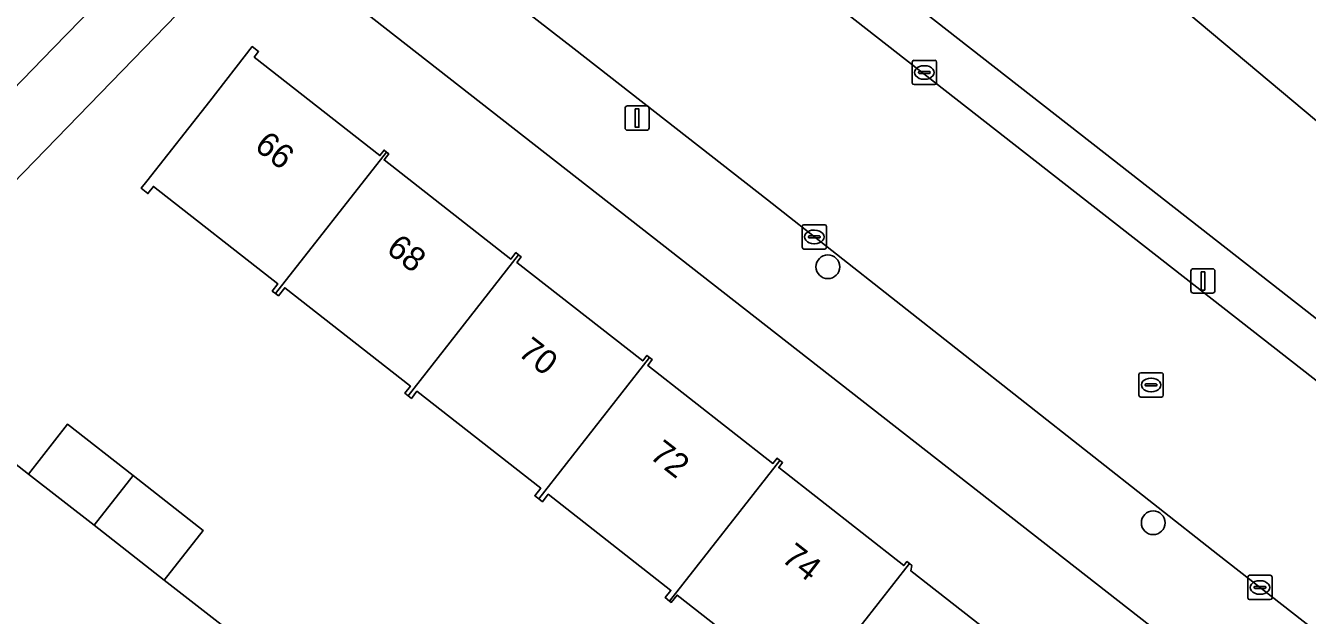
# Model space of a CAD drawing. Extents: x 157445 to 158888, y 383061 to 384688.
# Drawn here: x 158633.7 to 158686.5, y 383918.5 to 383942.7 of the extents above; entities that cross this region are included whole.
import ezdxf

# ---------------------------------------------------------------- set-up
doc = ezdxf.new("R2010")
doc.units = 0
for name, color, linetype in [('IMGEO_Berm_groen', 7, 'Continuous'), ('IMGEO_Boom', 7, 'Continuous'), ('IMGEO_Erf', 7, 'Continuous'), ('IMGEO_Groenvoorziening', 7, 'Continuous'), ('IMGEO_Kolk', 7, 'Continuous'), ('IMGEO_Lichtmast', 7, 'Continuous'), ('IMGEO_Pand', 7, 'Continuous'), ('IMGEO_Pand_nummerreeks', 7, 'Continuous'), ('IMGEO_Rijbaan_lokaal_open', 7, 'Continuous'), ('IMGEO_Rioolput', 7, 'Continuous'), ('IMGEO_Voetpad_open', 7, 'Continuous')]:
    doc.layers.add(name, color=color, linetype=linetype)

msp = doc.modelspace()

# ---------------------------------------------------------------- linework, layer by layer
at = {"layer": 'IMGEO_Berm_groen'}
msp.add_lwpolyline([(158694.724, 383924.511), (158678.1, 383937.509), (158654.191, 383956.204), (158635.376, 383970.915), (158616.579, 383985.612), (158606.237, 383993.699), (158595.875, 384001.543), (158589.846, 384006.513), (158585.348, 384010.678), (158564.348, 384032.052), (158562.78, 384030.872), (158563.329, 384030.29), (158566.886, 384026.615), (158583.921, 384009.276), (158588.574, 384004.97), (158594.603, 384000), (158605.005, 383992.123), (158636.085, 383967.822), (158710.762, 383909.432), (158715.776, 383905.511), (158738.521, 383887.727), (158741.882, 383885.094), (158754.965, 383874.95), (158755.145, 383874.821)], dxfattribs=at)
at = {"layer": 'IMGEO_Boom'}
for centre in [(158666.744, 383932.807), (158680.138, 383922.266)]:
    msp.add_circle(centre, 0.489, dxfattribs=at)
at = {"layer": 'IMGEO_Erf'}
for points in [[(158736.794, 383873.802), (158726.736, 383881.663), (158707.538, 383896.51), (158644.552, 383945.748)], [(158641.756, 383945.071), (158626.862, 383929.728), (158633.84, 383924.271), (158635.441, 383926.319), (158638.14, 383924.209), (158641.027, 383921.952), (158639.426, 383919.904), (158644.68, 383915.814)], [(158665.713, 383915.231), (158660.536, 383919.288), (158660.299, 383918.987), (158660.229, 383919.042), (158660.05, 383919.183), (158660.282, 383919.478), (158655.232, 383923.437), (158654.993, 383923.131), (158654.847, 383923.245), (158654.678, 383923.378), (158654.921, 383923.687), (158649.829, 383927.678), (158649.602, 383927.388), (158649.464, 383927.496), (158649.333, 383927.598), (158649.558, 383927.885), (158644.383, 383931.942), (158644.124, 383931.611), (158644.007, 383931.702), (158643.874, 383931.807), (158644.105, 383932.101), (158638.982, 383936.117), (158638.751, 383935.822), (158638.477, 383936.037), (158638.708, 383936.332), (158641.295, 383939.632), (158643.05, 383941.871), (158643.311, 383941.667), (158643.132, 383941.438), (158648.3, 383937.387), (158648.474, 383937.609), (158648.572, 383937.532), (158648.668, 383937.457), (158648.473, 383937.208), (158653.688, 383933.12), (158653.899, 383933.388), (158654.009, 383933.301), (158654.122, 383933.213), (158653.943, 383932.985), (158659.12, 383928.927), (158659.298, 383929.154), (158659.407, 383929.068), (158659.515, 383928.983), (158659.329, 383928.746), (158664.481, 383924.707), (158664.651, 383924.923), (158664.764, 383924.834), (158664.879, 383924.744), (158664.719, 383924.539), (158669.87, 383920.502), (158669.999, 383920.667), (158670.099, 383920.589), (158670.197, 383920.512), (158670.165, 383920.283), (158675.19, 383916.344)]]:
    msp.add_lwpolyline(points, dxfattribs=at)
at = {"layer": 'IMGEO_Groenvoorziening'}
for points in [[(158583.66, 384045.915), (158584.889, 384047.51), (158575.646, 384040.554), (158578.485, 384037.134), (158599.479, 384016.092), (158616.14, 384000.246), (158640.762, 383977.484), (158643.377, 383975.29), (158689.228, 383936.825), (158691.084, 383935.378), (158744, 383894.134), (158789.551, 383858.63), (158793.062, 383859.948), (158793.682, 383859.501), (158792.553, 383860.857), (158779.122, 383871.461), (158777.406, 383872.938), (158775.724, 383874.077)], [(158789.551, 383858.63), (158744, 383894.134), (158691.084, 383935.378), (158689.228, 383936.825), (158643.377, 383975.29), (158640.762, 383977.484), (158616.14, 384000.246)], [(158616.579, 383985.612), (158635.376, 383970.915), (158654.191, 383956.204), (158678.1, 383937.509), (158694.724, 383924.511), (158711.994, 383911.008), (158717.008, 383907.087), (158725.26, 383900.681), (158756.19, 383876.531)]]:
    msp.add_lwpolyline(points, dxfattribs=at)
at = {"layer": 'IMGEO_Kolk'}
for p, q in [((158670.216, 383940.381), (158670.216, 383941.233)), ((158670.291, 383941.307), (158671.143, 383941.307)), ((158670.704, 383941.087), (158670.729, 383941.087)), ((158671.217, 383941.233), (158671.217, 383940.381)), ((158670.475, 383940.801), (158670.475, 383940.813)), ((158670.913, 383940.764), (158670.515, 383940.764)), ((158670.518, 383940.85), (158670.916, 383940.85)), ((158670.727, 383940.527), (158670.702, 383940.527)), ((158670.959, 383940.813), (158670.959, 383940.801)), ((158671.143, 383940.307), (158670.291, 383940.307)), ((158665.686, 383933.611), (158665.686, 383934.463)), ((158665.761, 383934.537), (158666.613, 383934.537)), ((158666.174, 383934.317), (158666.199, 383934.317)), ((158666.687, 383934.463), (158666.687, 383933.611)), ((158665.945, 383934.031), (158665.945, 383934.043)), ((158666.383, 383933.994), (158665.985, 383933.994)), ((158665.988, 383934.08), (158666.386, 383934.08)), ((158666.197, 383933.757), (158666.172, 383933.757)), ((158666.429, 383934.043), (158666.429, 383934.031)), ((158666.613, 383933.537), (158665.761, 383933.537)), ((158684.03, 383919.175), (158684.03, 383920.027)), ((158684.105, 383920.101), (158684.957, 383920.101)), ((158684.518, 383919.881), (158684.543, 383919.881)), ((158685.031, 383920.027), (158685.031, 383919.175)), ((158684.289, 383919.595), (158684.289, 383919.607)), ((158684.727, 383919.558), (158684.329, 383919.558)), ((158684.332, 383919.644), (158684.73, 383919.644)), ((158684.773, 383919.607), (158684.773, 383919.595)), ((158684.957, 383919.101), (158684.105, 383919.101)), ((158684.541, 383919.321), (158684.516, 383919.321))]:
    msp.add_line(p, q, dxfattribs=at)
for points in [[(158670.216, 383940.381), (158670.216, 383941.233)], [(158670.291, 383941.307), (158671.143, 383941.307)], [(158671.217, 383941.233), (158671.217, 383940.381)], [(158671.143, 383940.307), (158670.291, 383940.307)], [(158665.686, 383933.611), (158665.686, 383934.463)], [(158665.761, 383934.537), (158666.613, 383934.537)], [(158666.687, 383934.463), (158666.687, 383933.611)], [(158666.613, 383933.537), (158665.761, 383933.537)], [(158684.03, 383919.175), (158684.03, 383920.027)], [(158684.105, 383920.101), (158684.957, 383920.101)], [(158685.031, 383920.027), (158685.031, 383919.175)], [(158684.957, 383919.101), (158684.105, 383919.101)]]:
    msp.add_lwpolyline(points, dxfattribs=at)
for centre, radius, start, end in [((158670.293, 383941.231), 0.0765, 91.552, 178.448), ((158670.293, 383941.231), 0.0765, 91.552, 178.448), ((158671.141, 383941.231), 0.0765, 1.552, 88.448), ((158671.141, 383941.231), 0.0765, 1.552, 88.448), ((158670.515, 383940.81), 0.0403, 85.8775, 175.7526), ((158670.512, 383940.8), 0.0366, 178.938, 274.7102), ((158670.916, 383940.807), 0.043, 264.8664, 352.4533), ((158670.92, 383940.812), 0.0386, 1.7309, 96.639), ((158670.293, 383940.383), 0.0765, 181.552, 268.448), ((158670.293, 383940.383), 0.0765, 181.552, 268.448), ((158671.141, 383940.383), 0.0765, 271.552, 358.448), ((158671.141, 383940.383), 0.0765, 271.552, 358.448), ((158665.763, 383934.461), 0.0765, 91.552, 178.448), ((158665.763, 383934.461), 0.0765, 91.552, 178.448), ((158666.611, 383934.461), 0.0765, 1.552, 88.448), ((158666.611, 383934.461), 0.0765, 1.552, 88.448), ((158665.763, 383933.613), 0.0765, 181.552, 268.448), ((158665.763, 383933.613), 0.0765, 181.552, 268.448), ((158665.985, 383934.04), 0.0403, 85.8775, 175.7526), ((158665.982, 383934.03), 0.0366, 178.938, 274.7102), ((158666.386, 383934.037), 0.043, 264.8664, 352.4533), ((158666.39, 383934.042), 0.0386, 1.7309, 96.639), ((158666.611, 383933.613), 0.0765, 271.552, 358.448), ((158666.611, 383933.613), 0.0765, 271.552, 358.448), ((158684.107, 383920.025), 0.0765, 91.552, 178.448), ((158684.107, 383920.025), 0.0765, 91.552, 178.448), ((158684.955, 383920.025), 0.0765, 1.552, 88.448), ((158684.955, 383920.025), 0.0765, 1.552, 88.448), ((158684.329, 383919.604), 0.0403, 85.8775, 175.7526), ((158684.326, 383919.594), 0.0366, 178.938, 274.7102), ((158684.73, 383919.601), 0.043, 264.8664, 352.4533), ((158684.734, 383919.606), 0.0386, 1.7309, 96.639), ((158684.107, 383919.177), 0.0765, 181.552, 268.448), ((158684.107, 383919.177), 0.0765, 181.552, 268.448), ((158684.955, 383919.177), 0.0765, 271.552, 358.448), ((158684.955, 383919.177), 0.0765, 271.552, 358.448)]:
    msp.add_arc(centre, radius, start, end, dxfattribs=at)
for centre, major_axis, ratio, start_param, end_param in [((158670.703, 383940.807), (-0.387, 0.002), 0.722429, 4.712389, 7.853982), ((158670.728, 383940.807), (-0.39, 0.002), 0.717154, 1.570796, 4.712389), ((158666.173, 383934.037), (-0.387, 0.002), 0.722429, 4.712389, 7.853982), ((158666.198, 383934.037), (-0.39, 0.002), 0.717154, 1.570796, 4.712389), ((158684.517, 383919.601), (-0.387, 0.002), 0.722429, 4.712389, 7.853982), ((158684.542, 383919.601), (-0.39, 0.002), 0.717154, 1.570796, 4.712389)]:
    msp.add_ellipse(centre, major_axis=major_axis, ratio=ratio, start_param=start_param, end_param=end_param, dxfattribs=at)
at = {"layer": 'IMGEO_Lichtmast'}
for p, q in [((158658.493, 383939.429), (158659.283, 383939.429)), ((158659.283, 383939.429), (158658.493, 383939.429)), ((158658.393, 383938.529), (158658.393, 383939.329)), ((158658.393, 383939.329), (158658.393, 383938.529)), ((158659.383, 383939.329), (158659.383, 383938.529)), ((158659.383, 383938.529), (158659.383, 383939.329)), ((158659.283, 383938.429), (158658.493, 383938.429)), ((158658.493, 383938.429), (158659.283, 383938.429)), ((158681.689, 383931.823), (158681.689, 383932.623)), ((158681.689, 383932.623), (158681.689, 383931.823)), ((158681.789, 383932.723), (158682.579, 383932.723)), ((158682.579, 383932.723), (158681.789, 383932.723)), ((158682.679, 383932.623), (158682.679, 383931.823)), ((158682.679, 383931.823), (158682.679, 383932.623)), ((158682.579, 383931.723), (158681.789, 383931.723)), ((158681.789, 383931.723), (158682.579, 383931.723))]:
    msp.add_line(p, q, dxfattribs=at)
for points in [[(158658.813, 383939.304), (158658.963, 383939.304), (158658.963, 383938.554), (158658.813, 383938.554), (158658.813, 383939.304)], [(158682.109, 383932.598), (158682.259, 383932.598), (158682.259, 383931.848), (158682.109, 383931.848), (158682.109, 383932.598)]]:
    msp.add_lwpolyline(points, dxfattribs=at)
for centre, start, end in [((158658.493, 383939.329), 90, 180), ((158658.493, 383939.329), 90, 180), ((158659.283, 383939.329), 0, 90), ((158659.283, 383939.329), 360, 90), ((158658.493, 383938.529), 180, 270), ((158658.493, 383938.529), 180, 270), ((158659.283, 383938.529), 270, 0), ((158659.283, 383938.529), 270, 0), ((158681.789, 383932.623), 90, 180), ((158681.789, 383932.623), 90, 180), ((158682.579, 383932.623), 0, 90), ((158682.579, 383932.623), 360, 90), ((158681.789, 383931.823), 180, 270), ((158681.789, 383931.823), 180, 270), ((158682.579, 383931.823), 270, 0), ((158682.579, 383931.823), 270, 0)]:
    msp.add_arc(centre, 0.1, start, end, dxfattribs=at)
at = {"layer": 'IMGEO_Pand'}
for points in [[(158648.572, 383937.532), (158648.474, 383937.609), (158648.3, 383937.387), (158643.132, 383941.438), (158643.311, 383941.667), (158643.05, 383941.871), (158641.295, 383939.632), (158638.708, 383936.332), (158638.477, 383936.037), (158638.751, 383935.822), (158638.982, 383936.117), (158644.105, 383932.101), (158643.874, 383931.807), (158644.007, 383931.702)], [(158649.464, 383927.496), (158654.009, 383933.301), (158653.899, 383933.388), (158653.688, 383933.12), (158648.473, 383937.208), (158648.668, 383937.457), (158648.572, 383937.532), (158644.007, 383931.702), (158644.124, 383931.611), (158644.383, 383931.942), (158649.558, 383927.885), (158649.333, 383927.598)], [(158649.464, 383927.496), (158649.602, 383927.388), (158649.829, 383927.678), (158654.921, 383923.687), (158654.678, 383923.378), (158654.847, 383923.245), (158659.407, 383929.068), (158659.298, 383929.154), (158659.12, 383928.927), (158653.943, 383932.985), (158654.122, 383933.213), (158654.009, 383933.301)], [(158659.407, 383929.068), (158654.847, 383923.245), (158654.993, 383923.131), (158655.232, 383923.437), (158660.282, 383919.478), (158660.05, 383919.183), (158660.229, 383919.042), (158664.764, 383924.834), (158664.651, 383924.923), (158664.481, 383924.707), (158659.329, 383928.746), (158659.515, 383928.983)], [(158638.14, 383924.209), (158635.441, 383926.319), (158633.84, 383924.271), (158636.537, 383922.162)], [(158670.099, 383920.589), (158669.999, 383920.667), (158669.87, 383920.502), (158664.719, 383924.539), (158664.879, 383924.744), (158664.764, 383924.834), (158660.229, 383919.042), (158660.299, 383918.987), (158660.536, 383919.288), (158665.713, 383915.231), (158665.466, 383914.916), (158665.585, 383914.823)], [(158638.14, 383924.209), (158636.537, 383922.162), (158639.426, 383919.904), (158641.027, 383921.952)], [(158675.53, 383916.51), (158675.4, 383916.612), (158675.19, 383916.344), (158670.165, 383920.283), (158670.197, 383920.512), (158670.099, 383920.589), (158665.585, 383914.823), (158665.72, 383914.717), (158665.975, 383915.043), (158671.066, 383911.052), (158670.83, 383910.751), (158670.948, 383910.658)]]:
    msp.add_lwpolyline(points, close=True, dxfattribs=at)
at = {"layer": 'IMGEO_Rijbaan_lokaal_open'}
for points in [[(158650.391, 383946.366), (158650.573, 383946.223), (158656.293, 383941.774), (158664.255, 383935.56), (158682.8, 383920.954), (158690.824, 383914.687), (158693.825, 383912.344), (158705.741, 383903.038), (158710.762, 383909.432), (158636.085, 383967.822), (158605.005, 383992.123), (158594.603, 384000), (158588.574, 384004.97), (158584.052, 384000), (158583.158, 383999.017), (158583.4, 383998.791), (158588.572, 383994.44), (158598.155, 383986.96), (158611.623, 383976.705), (158627.813, 383964.002), (158630.37, 383962.018), (158630.565, 383961.863)], [(158644.68, 383915.814), (158639.426, 383919.904), (158636.537, 383922.162), (158633.84, 383924.271), (158626.862, 383929.728)]]:
    msp.add_lwpolyline(points, dxfattribs=at)
msp.add_lwpolyline([(158580.646, 383896.169), (158585.568, 383891.156), (158585.695, 383891.294), (158591.324, 383897.081), (158600.027, 383905.849), (158634.853, 383941.812), (158639.367, 383946.454), (158634.281, 383951.301), (158629.192, 383946.077), (158623.997, 383940.655), (158616.881, 383933.307), (158613.815, 383930.143), (158611.864, 383928.128), (158601.661, 383917.572), (158586.233, 383901.895), (158580.765, 383896.27)], close=True, dxfattribs=at)
at = {"layer": 'IMGEO_Rioolput'}
for p, q in [((158679.549, 383927.516), (158679.549, 383928.368)), ((158679.624, 383928.442), (158680.476, 383928.442)), ((158680.55, 383928.368), (158680.55, 383927.516)), ((158679.808, 383927.936), (158679.808, 383927.948)), ((158680.246, 383927.899), (158679.848, 383927.899)), ((158679.851, 383927.985), (158680.249, 383927.985)), ((158680.037, 383928.222), (158680.062, 383928.222)), ((158680.292, 383927.948), (158680.292, 383927.936)), ((158680.476, 383927.442), (158679.624, 383927.442)), ((158680.06, 383927.662), (158680.035, 383927.662))]:
    msp.add_line(p, q, dxfattribs=at)
for points in [[(158679.549, 383927.516), (158679.549, 383928.368)], [(158679.624, 383928.442), (158680.476, 383928.442)], [(158680.55, 383928.368), (158680.55, 383927.516)], [(158680.476, 383927.442), (158679.624, 383927.442)]]:
    msp.add_lwpolyline(points, dxfattribs=at)
for centre, radius, start, end in [((158679.626, 383928.366), 0.0765, 91.552, 178.448), ((158679.626, 383928.366), 0.0765, 91.552, 178.448), ((158680.474, 383928.366), 0.0765, 1.552, 88.448), ((158680.474, 383928.366), 0.0765, 1.552, 88.448), ((158679.848, 383927.945), 0.0403, 85.8775, 175.7526), ((158679.845, 383927.935), 0.0366, 178.938, 274.7102), ((158680.249, 383927.942), 0.043, 264.8664, 352.4533), ((158680.253, 383927.947), 0.0386, 1.7309, 96.639), ((158679.626, 383927.518), 0.0765, 181.552, 268.448), ((158679.626, 383927.518), 0.0765, 181.552, 268.448), ((158680.474, 383927.518), 0.0765, 271.552, 358.448), ((158680.474, 383927.518), 0.0765, 271.552, 358.448)]:
    msp.add_arc(centre, radius, start, end, dxfattribs=at)
for centre, major_axis, ratio, start_param, end_param in [((158680.036, 383927.942), (-0.387, 0.002), 0.722429, 4.712389, 7.853982), ((158680.061, 383927.942), (-0.39, 0.002), 0.717154, 1.570796, 4.712389)]:
    msp.add_ellipse(centre, major_axis=major_axis, ratio=ratio, start_param=start_param, end_param=end_param, dxfattribs=at)
at = {"layer": 'IMGEO_Voetpad_open'}
for points in [[(158575.043, 384000), (158605.435, 383976.316), (158606.595, 383975.412), (158619.916, 383965.031), (158625.372, 383959.774), (158626.524, 383958.289), (158631.956, 383953.514), (158632.61, 383952.978), (158634.281, 383951.301), (158634.698, 383951.752), (158639.825, 383946.899), (158641.683, 383947.99), (158641.729, 383948.017), (158644.552, 383945.748), (158707.538, 383896.51), (158726.736, 383881.663), (158736.794, 383873.802), (158737.028, 383873.642), (158741.151, 383870.402), (158741.149, 383870.399), (158739.438, 383868.46), (158743.892, 383863.161), (158747.545, 383865.464)], [(158644.552, 383945.748), (158641.729, 383948.017), (158641.683, 383947.99), (158639.825, 383946.899), (158639.367, 383946.454), (158634.853, 383941.812), (158600.027, 383905.849), (158591.324, 383897.081), (158585.695, 383891.294), (158585.568, 383891.156), (158582.963, 383888.433)], [(158736.544, 383879.137), (158736.371, 383879.284), (158728.268, 383885.604), (158711.604, 383898.459), (158710.77, 383899.111), (158705.741, 383903.038), (158693.825, 383912.344), (158693.185, 383911.524), (158690.184, 383913.867), (158690.824, 383914.687), (158682.8, 383920.954), (158664.255, 383935.56), (158656.293, 383941.774), (158650.573, 383946.223), (158650.391, 383946.366)], [(158585.327, 383886.944), (158623.51, 383926.275), (158626.862, 383929.728), (158641.756, 383945.071)]]:
    msp.add_lwpolyline(points, dxfattribs=at)

# ---------------------------------------------------------------- texts
at = {"layer": 'IMGEO_Pand_nummerreeks'}
for s, rotation, p in [('66', 321.99, (158643.091, 383937.676)), ('68', 321.9874, (158648.516, 383933.435)), ('70', 321.9874, (158653.94, 383929.196)), ('72', 321.9874, (158659.358, 383924.961)), ('74', 321.99, (158664.784, 383920.719))]:
    msp.add_text(s, height=1, rotation=rotation, dxfattribs=at).set_placement(p)

doc.saveas('drawing.dxf')
